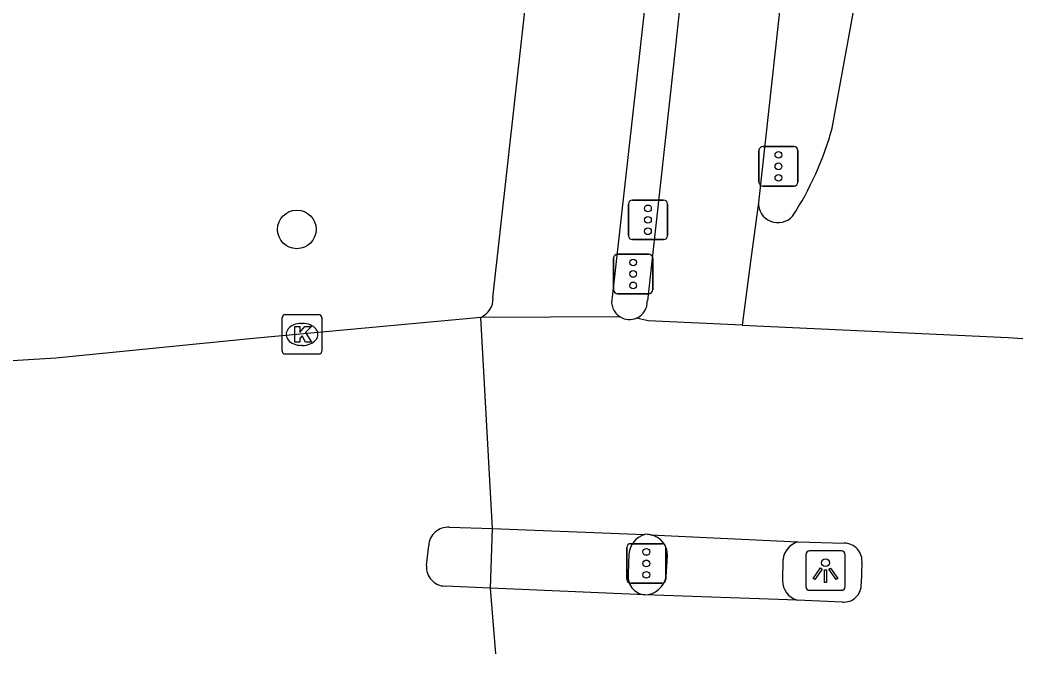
# Model space of a CAD drawing. Extents: x 159689 to 160786, y 387323 to 388339.
# Drawn here: x 160760.45 to 160785.83, y 387486.64 to 387502.69 of the extents above; entities that cross this region are included whole.
import ezdxf

# ---------------------------------------------------------------- set-up
doc = ezdxf.new("R2010")
doc.units = 0
for name, color, linetype in [('IMGEO_Boom', 7, 'Continuous'), ('IMGEO_Fietspad_gesloten', 7, 'Continuous'), ('IMGEO_Kolk', 7, 'Continuous'), ('IMGEO_Lichtpunt', 7, 'Continuous'), ('IMGEO_Rijbaan_lokaal_gesloten', 7, 'Continuous'), ('IMGEO_Rijbaan_lokaal_open', 7, 'Continuous'), ('IMGEO_Verkeersregelinstallatiepaal', 7, 'Continuous'), ('IMGEO_Voetpad_gesloten', 7, 'Continuous'), ('IMGEO_Voetpad_open', 7, 'Continuous')]:
    doc.layers.add(name, color=color, linetype=linetype)

msp = doc.modelspace()

# ---------------------------------------------------------------- linework, layer by layer
at = {"layer": 'IMGEO_Boom'}
msp.add_circle((160767.45, 387497.39), 0.489, dxfattribs=at)
at = {"layer": 'IMGEO_Fietspad_gesloten'}
for points in [[(160777.638, 387507.703), (160776.986, 387501.557), (160776.32, 387495.582)], [(160779.894, 387504.996), (160779.131, 387498.075)], [(160776.795, 387488.597), (160776.83, 387489.123)], [(160779.753, 387489.028), (160779.742, 387488.496)]]:
    msp.add_lwpolyline(points, dxfattribs=at)
for centre, radius, start, end in [((160775.871, 387495.557), 0.449, 293.1514, 3.1677), ((160776.3, 387489.137), 0.53, 358.5188, 78.7747), ((160780.282, 387488.966), 0.532, 106.4309, 173.2571), ((160776.237, 387488.701), 0.568, 271.6027, 349.4081), ((160780.258, 387488.495), 0.516, 179.8436, 253.1144)]:
    msp.add_arc(centre, radius, start, end, dxfattribs=at)
at = {"layer": 'IMGEO_Kolk'}
for p, q in [((160767.155, 387495.231), (160768.007, 387495.231)), ((160767.08, 387494.305), (160767.08, 387495.157)), ((160767.568, 387495.011), (160767.593, 387495.011)), ((160768.081, 387495.157), (160768.081, 387494.305)), ((160767.591, 387494.451), (160767.566, 387494.451)), ((160768.007, 387494.231), (160767.155, 387494.231))]:
    msp.add_line(p, q, dxfattribs=at)
for points in [[(160767.155, 387495.231), (160768.007, 387495.231)], [(160767.08, 387494.305), (160767.08, 387495.157)], [(160767.401, 387494.931), (160767.524, 387494.931), (160767.524, 387494.78), (160767.654, 387494.931), (160767.818, 387494.931), (160767.672, 387494.78), (160767.825, 387494.531), (160767.673, 387494.531), (160767.588, 387494.695), (160767.524, 387494.628), (160767.524, 387494.531), (160767.401, 387494.531), (160767.401, 387494.931)], [(160768.081, 387495.157), (160768.081, 387494.305)], [(160768.007, 387494.231), (160767.155, 387494.231)]]:
    msp.add_lwpolyline(points, dxfattribs=at)
for centre, start, end in [((160767.157, 387495.155), 91.552, 178.448), ((160767.157, 387495.155), 91.552, 178.448), ((160768.005, 387495.155), 1.552, 88.448), ((160768.005, 387495.155), 1.552, 88.448), ((160767.157, 387494.307), 181.552, 268.448), ((160767.157, 387494.307), 181.552, 268.448), ((160768.005, 387494.307), 271.552, 358.448), ((160768.005, 387494.307), 271.552, 358.448)]:
    msp.add_arc(centre, 0.0765, start, end, dxfattribs=at)
for centre, major_axis, ratio, start_param, end_param in [((160767.567, 387494.731), (-0.387, 0.002), 0.722429, 4.712389, 7.853982), ((160767.592, 387494.731), (-0.39, 0.002), 0.717154, 1.570796, 4.712389)]:
    msp.add_ellipse(centre, major_axis=major_axis, ratio=ratio, start_param=start_param, end_param=end_param, dxfattribs=at)
at = {"layer": 'IMGEO_Lichtpunt'}
for p, q in [((160780.33, 387489.15), (160780.33, 387488.343)), ((160780.33, 387489.15), (160780.33, 387488.343)), ((160781.232, 387489.245), (160780.424, 387489.245)), ((160781.232, 387489.245), (160780.424, 387489.245)), ((160781.326, 387488.343), (160781.326, 387489.15)), ((160781.326, 387488.343), (160781.326, 387489.15)), ((160780.424, 387488.249), (160781.232, 387488.249)), ((160780.424, 387488.249), (160781.232, 387488.249))]:
    msp.add_line(p, q, dxfattribs=at)
for points in [[(160780.704, 387488.814), (160780.743, 387488.786), (160780.555, 387488.524), (160780.517, 387488.551), (160780.704, 387488.814)], [(160780.806, 387488.766), (160780.853, 387488.766), (160780.853, 387488.444), (160780.806, 387488.444), (160780.806, 387488.766)], [(160780.916, 387488.786), (160780.954, 387488.813), (160781.141, 387488.551), (160781.102, 387488.523), (160780.916, 387488.786)]]:
    msp.add_lwpolyline(points, dxfattribs=at)
msp.add_circle((160780.829, 387488.948), 0.0994, dxfattribs=at)
for centre, start, end in [((160780.424, 387489.15), 90, 180), ((160780.424, 387489.15), 90, 180), ((160781.232, 387489.15), 0, 90), ((160781.232, 387489.15), 0, 90), ((160780.424, 387488.343), 180, 270), ((160780.424, 387488.343), 180, 270), ((160781.232, 387488.343), 270, 0), ((160781.232, 387488.343), 270, 360)]:
    msp.add_arc(centre, 0.0946, start, end, dxfattribs=at)
at = {"layer": 'IMGEO_Rijbaan_lokaal_gesloten'}
for points in [[(160780.997, 387499.955), (160782.215, 387506.613)], [(160779.131, 387498.075), (160778.931, 387496.578), (160778.716, 387494.963)], [(160775.634, 387495.173), (160772.103, 387495.161)], [(160772.4, 387489.811), (160772.103, 387495.161)], [(160778.716, 387494.963), (160776.34, 387495.074), (160776.048, 387495.144)], [(160778.716, 387494.963), (160785.451, 387494.65), (160785.826, 387494.63)], [(160772.4, 387489.811), (160776.247, 387489.664)], [(160776.403, 387489.657), (160780.131, 387489.476)], [(160780.131, 387489.476), (160781.301, 387489.445)], [(160781.752, 387488.933), (160781.734, 387488.412)], [(160772.489, 387486.636), (160772.351, 387488.305)], [(160776.253, 387488.134), (160772.351, 387488.305)], [(160780.108, 387488.001), (160776.253, 387488.134)], [(160781.257, 387487.952), (160780.108, 387488.001)]]:
    msp.add_lwpolyline(points, dxfattribs=at)
for centre, radius, start, end in [((160773.49, 387501.988), 7.777, 326.7615, 344.8471), ((160779.626, 387498.055), 0.495, 177.6883, 318.2067), ((160775.868, 387495.549), 0.443, 238.0365, 293.9496), ((160776.3, 387489.109), 0.558, 79.38, 95.4815), ((160781.291, 387488.982), 0.463, 353.947, 88.804), ((160781.298, 387488.386), 0.436, 264.5555, 3.3657)]:
    msp.add_arc(centre, radius, start, end, dxfattribs=at)
at = {"layer": 'IMGEO_Rijbaan_lokaal_open'}
for points in [[(160772.103, 387495.161), (160766.345, 387494.627), (160761.35, 387494.127), (160754.314, 387493.702), (160753.317, 387493.667), (160750.287, 387493.683), (160569.57, 387500.998), (160568.353, 387500.952), (160553.507, 387501.632), (160549.549, 387501.895), (160545.695, 387502.222), (160544.816, 387502.384)], [(160771.311, 387489.847), (160772.4, 387489.811)], [(160770.734, 387488.875), (160770.789, 387489.38)], [(160772.351, 387488.305), (160771.203, 387488.355)]]:
    msp.add_lwpolyline(points, dxfattribs=at)
for centre, radius, start, end in [((160771.279, 387489.357), 0.491, 86.29, 177.3439), ((160771.207, 387488.83), 0.475, 174.5617, 269.5343)]:
    msp.add_arc(centre, radius, start, end, dxfattribs=at)
at = {"layer": 'IMGEO_Verkeersregelinstallatiepaal'}
for p, q in [((160779.242, 387499.488), (160780.032, 387499.488)), ((160780.032, 387499.488), (160779.242, 387499.488)), ((160779.142, 387498.588), (160779.142, 387499.388)), ((160779.142, 387499.388), (160779.142, 387498.588)), ((160780.132, 387499.388), (160780.132, 387498.588)), ((160780.132, 387498.588), (160780.132, 387499.388)), ((160780.032, 387498.488), (160779.242, 387498.488)), ((160779.242, 387498.488), (160780.032, 387498.488)), ((160775.841, 387497.233), (160775.841, 387498.033)), ((160775.841, 387498.033), (160775.841, 387497.233)), ((160775.941, 387498.133), (160776.731, 387498.133)), ((160776.731, 387498.133), (160775.941, 387498.133)), ((160776.831, 387498.033), (160776.831, 387497.233)), ((160776.831, 387497.233), (160776.831, 387498.033)), ((160776.731, 387497.133), (160775.941, 387497.133)), ((160775.941, 387497.133), (160776.731, 387497.133)), ((160775.566, 387496.762), (160776.356, 387496.762)), ((160776.356, 387496.762), (160775.566, 387496.762)), ((160775.466, 387495.862), (160775.466, 387496.662)), ((160775.466, 387496.662), (160775.466, 387495.862)), ((160776.456, 387496.662), (160776.456, 387495.862)), ((160776.456, 387495.862), (160776.456, 387496.662)), ((160776.356, 387495.762), (160775.566, 387495.762)), ((160775.566, 387495.762), (160776.356, 387495.762)), ((160775.799, 387488.53), (160775.799, 387489.33)), ((160775.799, 387489.33), (160775.799, 387488.53)), ((160775.899, 387489.43), (160776.689, 387489.43)), ((160776.689, 387489.43), (160775.899, 387489.43)), ((160776.789, 387489.33), (160776.789, 387488.53)), ((160776.789, 387488.53), (160776.789, 387489.33)), ((160776.689, 387488.43), (160775.899, 387488.43)), ((160775.899, 387488.43), (160776.689, 387488.43))]:
    msp.add_line(p, q, dxfattribs=at)
for centre in [(160779.637, 387499.278), (160779.637, 387498.988), (160779.637, 387498.698), (160776.336, 387497.923), (160776.336, 387497.633), (160776.336, 387497.343), (160775.961, 387496.552), (160775.961, 387496.262), (160775.961, 387495.972), (160776.294, 387489.22), (160776.294, 387488.93), (160776.294, 387488.64)]:
    msp.add_circle(centre, 0.085, dxfattribs=at)
for centre, start, end in [((160779.242, 387499.388), 90, 180), ((160779.242, 387499.388), 90, 180), ((160780.032, 387499.388), 0, 90), ((160780.032, 387499.388), 360, 90), ((160779.242, 387498.588), 180, 270), ((160779.242, 387498.588), 180, 270), ((160780.032, 387498.588), 270, 0), ((160780.032, 387498.588), 270, 0), ((160775.941, 387498.033), 90, 180), ((160775.941, 387498.033), 90, 180), ((160776.731, 387498.033), 0, 90), ((160776.731, 387498.033), 360, 90), ((160775.941, 387497.233), 180, 270), ((160775.941, 387497.233), 180, 270), ((160776.731, 387497.233), 270, 0), ((160776.731, 387497.233), 270, 0), ((160775.566, 387496.662), 90, 180), ((160775.566, 387496.662), 90, 180), ((160776.356, 387496.662), 0, 90), ((160776.356, 387496.662), 360, 90), ((160775.566, 387495.862), 180, 270), ((160775.566, 387495.862), 180, 270), ((160776.356, 387495.862), 270, 0), ((160776.356, 387495.862), 270, 0), ((160775.899, 387489.33), 90, 180), ((160775.899, 387489.33), 90, 180), ((160776.689, 387489.33), 0, 90), ((160776.689, 387489.33), 360, 90), ((160775.899, 387488.53), 180, 270), ((160775.899, 387488.53), 180, 270), ((160776.689, 387488.53), 270, 0), ((160776.689, 387488.53), 270, 0)]:
    msp.add_arc(centre, 0.1, start, end, dxfattribs=at)
at = {"layer": 'IMGEO_Voetpad_gesloten'}
for points in [[(160772.351, 387488.305), (160772.4, 387489.811)], [(160775.849, 387489.173), (160775.837, 387488.668)]]:
    msp.add_lwpolyline(points, dxfattribs=at)
for centre, radius, start, end in [((160776.433, 387489.106), 0.588, 108.4628, 173.4814), ((160776.304, 387488.603), 0.472, 172.0466, 263.7924)]:
    msp.add_arc(centre, radius, start, end, dxfattribs=at)
at = {"layer": 'IMGEO_Voetpad_open'}
for points in [[(160777.638, 387507.703), (160776.77, 387507.652), (160775.431, 387495.677)], [(160772.414, 387495.656), (160773.725, 387507.463), (160771.916, 387507.342)]]:
    msp.add_lwpolyline(points, dxfattribs=at)
for centre, radius, start, end in [((160775.862, 387495.558), 0.447, 164.5176, 239.3594), ((160771.902, 387495.633), 0.513, 293.1221, 2.5971)]:
    msp.add_arc(centre, radius, start, end, dxfattribs=at)

doc.saveas('drawing.dxf')
